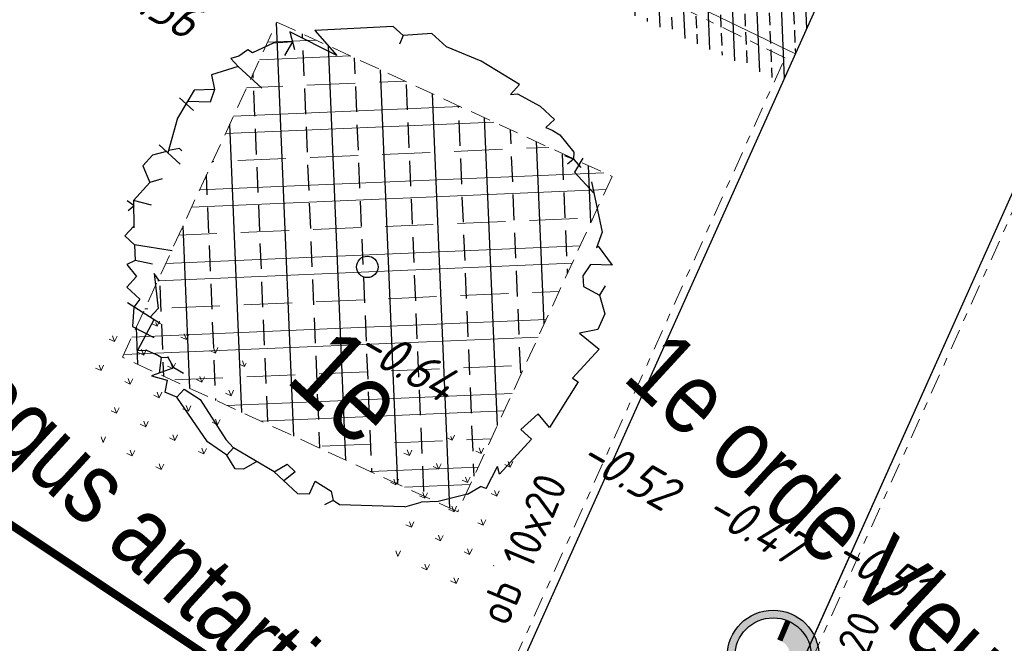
# Model space of a CAD drawing. Header units: metres. Extents: x 111546 to 149831, y 498798 to 507863.
# Tile 387 of 656: x 112027.82 to 112040.09, y 501474.47 to 501482.24. Entities that reach past the tile are written whole.
import ezdxf
from ezdxf.enums import TextEntityAlignment as Align

# ---------------------------------------------------------------- set-up
doc = ezdxf.new("R2010")
doc.units = ezdxf.units.M
for name, pattern in [('ACAD_ISO06W100', [36, 24, -3, 0, -3, 0, -3, 0, -3]), ('ACAD_ISO14W100', [24, 12, -3, 0, -3, 0, -3, 0, -3]), ('CENTER2', [28.575, 19.05, -3.175, 3.175, -3.175]), ('DASHDOT', [25.4, 12.7, -6.35, 0, -6.35]), ('DASHDOT2', [12.7, 6.35, -3.175, 0, -3.175]), ('DASHED', [19.05, 12.7, -6.35]), ('RI-HWA', [7.4, 5, -2.4])]:
    doc.linetypes.add(name, pattern=pattern)
for name, color, linetype in [('0-hoogte mv-bestaand', 253, 'Continuous'), ('1-ontgraven teelaarde tbv aanbrengen cunet', 252, 'DASHED'), ('1-ontgraven teelaarde tbv grondverbetering bomen', 153, 'Continuous'), ('2-nw-streng-HWA', 160, 'RI-HWA'), ('3-NW-HV-316010+318010-Afwerken zandbed voor wegfundering en menggranulaat-opp', 20, 'Continuous'), ('3-vw-asfalt-zagen', 160, 'IE-TERREINAFSCHEIDING-KUNSTMATIG-OPEN'), ('3-vw-band-gazonband', 112, 'ACAD_ISO06W100'), ('3-vw-band-ob 6x20', 30, 'Continuous'), ('4-nw-boom tekst', 7, 'Continuous'), ('6-OVL-nw-lichtmast D+E', 150, 'Continuous'), ('6-OVL-nw-lichtmast nr', 2, 'Continuous')]:
    doc.layers.add(name, color=color, linetype=linetype)
for name, color, linetype, lineweight in [('3-nw-band-gb 5-20x20 gb-achterkant', 7, 'CENTER2', 13), ('3-nw-band-gb 5-20x20 gb-voorkant', 7, 'Continuous', 13), ('3-nw-band-ob 10x20', 7, 'Continuous', 13), ('3-nw-band-ob 10x20-achterkant', 7, 'DASHDOT', 13), ('3-nw-band-trb18-20x20-achterkant-betonrug', 20, 'ACAD_ISO14W100', 13), ('3-nw-band-trb18-20x20-achterkant-stelspecie', 103, 'DASHDOT2', 15), ('3-nw-band-trb18-20x20-voorkant-betonrug', 20, 'Continuous', 13), ('3-nw-band-trb18-20x20-voorkant-stelspecie', 103, 'Continuous', 15), ('3-nw-materiaal scheiding-asfalt', 7, 'DASHED', 15), ('3-nw-text-20-herinrichting', 7, 'Continuous', 15), ('3-vw-verharding', 3, 'Continuous', 15), ('4-bs-gras', 253, 'Continuous', 9), ('4-nw materiaalscheiding-groen', 210, 'DASHED', 13), ('4-nw-boom 1e grootte', 7, 'Continuous', 35), ('4-nw-boom 2e grootte', 7, 'Continuous', 35), ('4-nw-boom 3e grootte', 7, 'Continuous', 35), ('4-nw-grondverbetering moerige grond', 94, 'Continuous', 15)]:
    doc.layers.add(name, color=color, linetype=linetype, lineweight=lineweight)
doc.layers.add('3-nw-menggranulaat', color=7, linetype='Continuous', lineweight=13, true_color=0xebebeb)
doc.styles.add('veysel', font='isocp-ie.shx', dxfattribs={"height": 0.1})
doc.styles.add('Zaanstad', font='ARIALN.TTF')
doc.styles.add('Zaanstad 1-200 2.0mm', font='ARIALN.TTF', dxfattribs={"height": 0.4})
doc.linetypes.add('IE-TERREINAFSCHEIDING-KUNSTMATIG-OPEN', pattern='A,7,-1.5,[67,NLCS.SHX,S=0.75,R=0,X=0,Y=0],-1.5', length=10)

# ---------------------------------------------------------------- blocks, each defined once
blk = doc.blocks.new('tgls')
at = {"linetype": 'Continuous'}
for p, q in [((-1.018, -0.663), (-1.018, 0.575)), ((-0.418, -0.668), (-0.418, 0.573)), ((0.182, -0.673), (0.182, 0.57)), ((0.782, -0.678), (0.782, 0.568)), ((-1.018, 0.329), (-1.552, 0.329)), ((0.182, 0.329), (-0.418, 0.329)), ((1.218, 0.329), (0.782, 0.329)), ((-1.618, 0.029), (-1.635, 0.029)), ((-1.618, -0.658), (-1.618, 0.09)), ((-0.418, 0.029), (-1.018, 0.029)), ((0.782, 0.029), (0.182, 0.029)), ((-1.018, -0.271), (-1.618, -0.271)), ((0.182, -0.271), (-0.418, -0.271)), ((1.382, -0.271), (0.782, -0.271)), ((1.382, -0.682), (1.382, -0.248)), ((-1.618, -0.571), (-1.803, -0.571)), ((-0.418, -0.571), (-1.018, -0.571)), ((0.782, -0.571), (0.182, -0.571)), ((1.473, -0.571), (1.382, -0.571))]:
    blk.add_line(p, q, dxfattribs=at)
blk = doc.blocks.new('4-boom 1e grootte')
at = {"lineweight": 30}
for p, q in [((-0.141, 2.96), (-0.69, 2.85)), ((-0.141, 2.96), (-0.141, 2.791)), ((-0.69, 2.85), (-1.129, 2.685)), ((-0.141, 2.791), (-0.082, 2.854)), ((-0.082, 2.854), (0.229, 2.932)), ((0.229, 2.932), (0.476, 2.932)), ((0.476, 2.932), (0.462, 2.786)), ((0.543, 2.812), (0.654, 2.836)), ((0.654, 2.836), (0.929, 2.795)), ((0.462, 2.786), (0.543, 2.812)), ((0.984, 2.726), (0.874, 2.685)), ((0.929, 2.795), (0.984, 2.726)), ((0.984, 2.726), (0.97, 2.63)), ((0.984, 2.726), (1.121, 2.713)), ((1.061, 2.816), (1.101, 2.616)), ((-1.376, 2.685), (-1.623, 2.424)), ((-1.129, 2.685), (-1.376, 2.685)), ((1.101, 2.616), (1.459, 2.587)), ((1.34, 2.671), (1.862, 2.301)), ((-1.788, 2.424), (-2.474, 1.725)), ((-1.623, 2.424), (-1.788, 2.424)), ((-1.623, 2.424), (-1.582, 2.315)), ((1.862, 2.301), (1.944, 2.109)), ((1.944, 2.109), (1.944, 2.136)), ((1.944, 2.136), (1.944, 2.109)), ((1.944, 2.136), (2.232, 2.081)), ((2.232, 2.081), (2.027, 1.903)), ((2.027, 1.903), (2.054, 1.738)), ((-2.474, 1.725), (-2.063, 1.681)), ((2.054, 1.738), (2.15, 1.642)), ((2.342, 1.834), (2.37, 1.697)), ((-2.063, 1.681), (-2.694, 1.505)), ((2.15, 1.642), (2.37, 1.697)), ((2.37, 1.697), (2.575, 1.574)), ((-2.694, 1.505), (-2.502, 1.382)), ((2.575, 1.574), (2.644, 1.368)), ((-2.584, 1.437), (-2.749, 1.258)), ((-2.584, 1.437), (-2.543, 1.244)), ((2.644, 1.368), (2.507, 1.183)), ((-2.749, 1.258), (-2.858, 0.997)), ((2.507, 1.183), (2.822, 1.203)), ((2.822, 1.203), (2.822, 0.709)), ((-2.927, 0.984), (-2.955, 0.851)), ((-2.858, 0.997), (-2.927, 0.984)), ((-2.872, 0.75), (-3.05, 0.449)), ((-2.955, 0.851), (-3.009, 0.764)), ((-3.009, 0.764), (-2.872, 0.75)), ((-2.474, 0.75), (-2.872, 0.75)), ((2.822, 0.709), (2.905, 0.723)), ((2.905, 0.723), (3.028, 0.064)), ((-3.05, 0.449), (-2.9, 0.339)), ((-2.9, 0.339), (-3.078, 0.16)), ((-2.9, 0.339), (-2.831, 0.188)), ((-3.078, 0.16), (-2.996, -0.238)), ((-2.831, 0.188), (-3.045, 0.001)), ((2.809, 0.092), (2.781, -0.196)), ((3.028, 0.064), (2.809, 0.092)), ((-3.147, -0.032), (-2.913, -0.032)), ((-2.996, -0.238), (-2.79, -0.635)), ((2.781, -0.196), (2.96, -0.196)), ((2.96, -0.196), (2.96, -0.786)), ((-2.721, -0.498), (-2.804, -0.608)), ((-2.68, -0.498), (-2.721, -0.498)), ((-2.941, -0.635), (-2.584, -0.635)), ((-2.817, -0.635), (-2.913, -0.786)), ((2.96, -1.033), (2.877, -0.732)), ((2.96, -0.786), (2.877, -0.732)), ((-2.913, -0.786), (-2.913, -0.965)), ((-2.913, -0.965), (-2.707, -1.061)), ((-2.625, -0.924), (-2.707, -1.061)), ((-2.707, -1.061), (-2.707, -1.363)), ((2.836, -1.239), (2.891, -1.061)), ((2.96, -1.033), (2.891, -1.061)), ((-2.502, -1.253), (-2.707, -1.363)), ((2.836, -1.239), (2.63, -1.555)), ((-2.653, -1.404), (-2.762, -1.418)), ((-2.707, -1.363), (-2.474, -1.61)), ((-2.653, -1.404), (-2.666, -1.5)), ((-2.488, -1.761), (-2.488, -1.595)), ((-1.925, -1.5), (-2.323, -1.761)), ((2.63, -1.555), (2.479, -1.706)), ((2.37, -1.884), (2.479, -1.706)), ((-2.323, -1.761), (-2.488, -1.761)), ((-2.323, -1.761), (-2.186, -1.898)), ((-1.994, -1.788), (-2.186, -1.898)), ((-2.186, -1.898), (-2.227, -2.008)), ((-1.788, -1.884), (-1.898, -1.857)), ((-1.898, -1.857), (-1.569, -2.145)), ((2.37, -1.884), (1.752, -2.419)), ((-2.227, -2.008), (-2.035, -2.035)), ((-2.035, -2.035), (-2.035, -2.213)), ((-1.569, -2.145), (-1.569, -2.294)), ((-2.035, -2.213), (-1.816, -2.213)), ((-1.418, -2.268), (-1.898, -2.351)), ((-1.816, -2.213), (-1.802, -2.337)), ((-1.513, -2.285), (-1.404, -2.707)), ((-1.802, -2.337), (-1.651, -2.529)), ((-1.651, -2.529), (-1.363, -2.447)), ((1.327, -2.406), (1.56, -2.364)), ((1.382, -2.57), (1.327, -2.406)), ((1.56, -2.364), (1.656, -2.433)), ((1.656, -2.433), (1.615, -2.543)), ((1.752, -2.419), (1.656, -2.433)), ((-1.129, -2.57), (-1.198, -2.584)), ((-1.061, -2.515), (-1.129, -2.57)), ((-1.129, -2.57), (-1.014, -2.729)), ((-1.075, -2.502), (-1.061, -2.515)), ((-1.061, -2.515), (-0.924, -2.557)), ((-0.924, -2.557), (-1.061, -2.817)), ((-0.786, -2.529), (-0.924, -2.557)), ((0.874, -2.666), (0.929, -2.488)), ((0.929, -2.488), (1.066, -2.488)), ((1.066, -2.488), (1.039, -2.666)), ((1.272, -2.666), (1.382, -2.57)), ((-1.404, -2.707), (-1.322, -2.625)), ((-1.322, -2.625), (-1.198, -2.584)), ((-0.649, -2.666), (-0.416, -2.625)), ((-0.649, -2.804), (-0.649, -2.666)), ((-0.416, -2.625), (0.16, -2.776)), ((0.874, -2.666), (0.298, -2.79)), ((0.874, -2.666), (1.272, -2.666)), ((-1.061, -2.817), (-0.88, -2.728)), ((-0.88, -2.728), (-0.8, -2.858)), ((-0.649, -2.804), (-0.8, -2.858)), ((0.009, -2.954), (-0.649, -2.804)), ((0.16, -2.776), (0.298, -2.79)), ((0.298, -2.79), (0.298, -2.913)), ((0.628, -2.719), (0.572, -2.9)), ((0.298, -2.913), (0.009, -2.954)), ((0.49, -2.968), (0.298, -2.913)), ((0.572, -2.9), (0.49, -2.968))]:
    blk.add_line(p, q, dxfattribs=at)
blk.add_circle((0, 0), 0.134, dxfattribs=at)
at = {"layer": '4-nw materiaalscheiding-groen', "color": 7, "style": 'Zaanstad'}
blk.add_text(' 1e', height=1, dxfattribs=at).set_placement((-0.122, -1.744))
at = {"layer": '4-nw-boom tekst', "style": 'Zaanstad'}
blk.add_attdef('BOOMSOORT', text='', height=0.9, dxfattribs=at).set_placement((2.842, 1.834), align=Align.BOTTOM_LEFT)
blk = doc.blocks.new('4-boom 3e grootte')
at = {"layer": '4-nw-boom tekst', "style": 'Zaanstad'}
blk.add_attdef('BOOMSOORT', text='', height=0.9, dxfattribs=at).set_placement((1.754, 0.535), align=Align.BOTTOM_LEFT)
blk = doc.blocks.new('4-boom 2e grootte')
at = {"layer": '4-nw-boom tekst', "style": 'Zaanstad'}
blk.add_attdef('BOOMSOORT', text='', height=0.9, dxfattribs=at).set_placement((2.061, 1.223), align=Align.BOTTOM_LEFT)
blk = doc.blocks.new('6-OVL-LM 3.5m fietspad')
at = {"linetype": 'ByBlock', "lineweight": -2}
h = blk.add_hatch(color=0, dxfattribs=at)
h.paths.add_polyline_path([(0, 0.42, 1), (0, -0.42, 1)])
h.paths.add_polyline_path([(0, -0.35, -1), (0, 0.35, -1)], flags=16)
h.paths.add_polyline_path([(0, -0.0315, -1), (0, 0.0315, -1)], flags=0)
h = blk.add_hatch(color=0, dxfattribs=at)
h.dxf.hatch_style = 1
h.paths.add_polyline_path([(0, 0.1558, -0.031603), (0.0196, 0.1545), (0.0196, 0.3494, 0.014031), (0, 0.35, 0.414214), (-0.35, 0), (-0.1558, 0, -0.414214)])
h.paths.add_polyline_path([(0, -0.35), (0, -0.1558, -0.414214), (-0.1558, 0), (-0.35, 0, 0.414214)])
at = {"color": 0, "linetype": 'ByBlock', "lineweight": -2, "const_width": 0.05}
for points in [[(0.0196, 0.3494), (0.0196, 0.1552)], [(-0.1558, 0), (-0.35, 0)], [(0, -0.1558), (0, -0.35)]]:
    blk.add_lwpolyline(points, dxfattribs=at)
at = {"color": 0, "linetype": 'ByBlock', "lineweight": -2}
for radius in [0.42, 0.35, 0.0315]:
    blk.add_circle((0, 0), radius, dxfattribs=at)
at = {"ltscale": 2.5, "style": 'Zaanstad 1-200 2.0mm', "flags": 1}
blk.add_attdef('STRAAT', (1.1921, -1.0157), '', height=0.4, dxfattribs=at)
at = {"layer": '6-OVL-nw-lichtmast nr', "ltscale": 0.05, "style": 'Zaanstad'}
blk.add_attdef('MAST', (1.2283, 0.3056), '', height=0.4, dxfattribs=at)

msp = doc.modelspace()

# ---------------------------------------------------------------- hatches: boundary and pattern name
at = {"layer": '1-ontgraven teelaarde tbv aanbrengen cunet', "ltscale": 10}
h = msp.add_hatch(dxfattribs=at)
h.set_pattern_fill('ANSI33', color=256, scale=0.047949, angle=90)
h.set_pattern_definition([(92.41437, (112558.95048, 501470.19482), (-0.30420793, -0.01282654), []), (92.41437, (112559.09617, 501470.35334), (-0.30420793, -0.01282654), [0.15223911, -0.07611955])])
h.paths.add_polyline_path([(112037.2932, 501488.6613), (112034.5358, 501482.7181), (112037.3313, 501481.4624), (112040.014, 501487.435), (112037.307, 501488.691)])
at = {"layer": '3-nw-menggranulaat', "ltscale": 0.02}
h = msp.add_hatch(color=256, dxfattribs=at)
h.dxf.hatch_style = 1
edge = h.paths.add_edge_path()
edge.add_arc((112001.698, 501254.9293), 191.0978, 65.157628, 68.54918, ccw=False)
edge.add_arc((112051.5937, 501362.7078), 72.3301, 58.728744, 65.15638, ccw=False)
edge.add_arc((112051.9885, 501363.7727), 71.2153, 53.128423, 58.555518, ccw=False)
edge.add_arc((112109.7502, 501439.076), 23.7066, 230.65127, 256.57782)
edge.add_line((112104.2473, 501416.0169), (112103.2894, 501419.9684))
edge.add_arc((112112.977, 501444.7965), 26.6512, 237.88147, 248.68499, ccw=False)
edge.add_arc((112164.7613, 501522.5479), 120.0615, 234.033446, 236.678612, ccw=False)
edge.add_arc((112059.1446, 501375.1409), 61.2836, 55.054594, 58.728773)
edge.add_arc((112051.5933, 501362.7072), 75.8308, 58.728773, 65.156409)
edge.add_arc((112001.698, 501254.9293), 194.5978, 65.157628, 68.549965)
edge.add_arc((110702.9936, 497927.1044), 3766.8587, 68.6746807, 68.8977944)
edge.add_arc((112177.1944, 501730.1081), 311.9351, 242.796586, 247.770921, ccw=False)
edge.add_arc((112034.708, 501452.9589), 0.305, 164.6922, 247.8295, ccw=False)
edge.add_line((112034.4139, 501453.0394), (112034.5326, 501453.2655))
edge.add_line((112034.5326, 501453.2655), (112031.5168, 501454.8335))
edge.add_line((112031.5168, 501454.8335), (112031.0519, 501453.9907))
edge.add_arc((112030.7892, 501454.1356), 0.3, 231.13017, 331.11964, ccw=False)
edge.add_line((112030.6009, 501453.902), (112028.9217, 501455.2555))
edge.add_arc((112008.6918, 501427.6832), 34.1977, 53.73245, 61.20333)
edge.add_arc((112196.9704, 501771.6456), 357.9235, 232.750083, 241.314196, ccw=False)
edge.add_arc((111980.5292, 501486.9543), 0.3, 141.9463, 226.27403, ccw=False)
edge.add_line((111980.293, 501487.1392), (111980.4168, 501487.2974))
edge.add_line((111980.4168, 501487.2974), (111977.7245, 501489.3714))
edge.add_line((111977.7245, 501489.3714), (111977.5962, 501489.2129))
edge.add_arc((111977.3591, 501489.3967), 0.3, 231.9463, 322.22415, ccw=False)
edge.add_arc((112183.8463, 501755.0102), 336.7335, 231.040572, 232.138425, ccw=False)
edge.add_arc((112182.5932, 501757.506), 337.8959, 220.566267, 231.471905, ccw=False)
edge.add_line((111925.9091, 501537.7631), (111924.814, 501538.9138))
edge.add_line((111924.814, 501538.9138), (111924.2688, 501539.4794))
edge.add_line((111924.2688, 501539.4794), (111923.5727, 501540.1514))
edge.add_line((111923.5727, 501540.1514), (111923.062, 501540.6079))
edge.add_line((111923.062, 501540.6079), (111921.6684, 501541.8303))
edge.add_line((111921.6684, 501541.8303), (111920.9772, 501542.4758))
edge.add_line((111920.9772, 501542.4758), (111919.1418, 501544.1465))
edge.add_line((111919.1418, 501544.1465), (111913.4894, 501549.4428))
edge.add_line((111913.4894, 501549.4428), (111910.022, 501552.7518))
edge.add_arc((111923.8992, 501567.7123), 20.4057, 215.1917, 227.15117, ccw=False)
edge.add_line((111907.2231, 501555.9522), (111906.5301, 501556.9348))
edge.add_line((111906.5301, 501556.9348), (111901.6864, 501564.2844))
edge.add_arc((111902.3519, 501564.7283), 0.8, 131.72399, 213.70598, ccw=False)
edge.add_line((111901.8195, 501565.3254), (111902.7886, 501566.1896))
edge.add_line((111902.7886, 501566.1896), (111900.5994, 501568.6589))
edge.add_line((111900.5994, 501568.6589), (111900.1549, 501568.2625))
edge.add_arc((111899.6225, 501568.8596), 0.8, 216.71707, 311.72399, ccw=False)
edge.add_line((111898.9812, 501568.3813), (111897.54, 501570.3136))
edge.add_arc((111772.2737, 501477.014), 156.1937, 36.679082, 48.164313)
edge.add_line((111876.4543, 501593.3878), (111874.8319, 501591.4998))
edge.add_arc((111771.4048, 501476.2953), 154.8201, 36.700144, 48.083473, ccw=False)
edge.add_line((111895.5355, 501568.8199), (111898.8593, 501564.0338))
edge.add_line((111898.8593, 501564.0338), (111905.3584, 501554.1339))
edge.add_line((111905.3584, 501554.1339), (111906.9046, 501552.4156))
edge.add_line((111906.9046, 501552.4156), (111913.78, 501545.912))
edge.add_arc((111912.8891, 501544.9653), 1.3, -43.26018, 46.73982, ccw=False)
edge.add_line((111913.8359, 501544.0744), (111913.7325, 501543.9646))
edge.add_line((111913.7325, 501543.9646), (111915.8445, 501541.9772))
edge.add_line((111915.8445, 501541.9772), (111915.9441, 501542.0831))
edge.add_arc((111916.8908, 501541.1922), 1.3, 47.69038, 136.73982, ccw=False)
edge.add_line((111917.7659, 501542.1535), (111919.3503, 501540.7113))
edge.add_line((111919.3503, 501540.7113), (111920.0576, 501540.0508))
edge.add_line((111920.0576, 501540.0508), (111921.471, 501538.811))
edge.add_line((111921.471, 501538.811), (111921.9389, 501538.3928))
edge.add_line((111921.9389, 501538.3928), (111922.5707, 501537.7827))
edge.add_line((111922.5707, 501537.7827), (111923.0807, 501537.2536))
edge.add_line((111923.0807, 501537.2536), (111924.129, 501536.1523))
edge.add_arc((112182.606, 501757.5182), 340.3135, 220.57754, 231.46588)
edge.add_arc((112197.293, 501772.0462), 360.8357, 231.07875, 241.303034)
edge.add_arc((112007.7091, 501426.1344), 33.6227, 49.73343, 60.96455, ccw=False)
edge.add_arc((112028.8645, 501451.2589), 0.7839, -83.36949, 42.65398, ccw=False)
edge.add_line((112028.955, 501450.4803), (112031.5441, 501448.28))
edge.add_line((112031.5441, 501448.28), (112031.8857, 501448.6756))
edge.add_arc((112033.171, 501447.5628), 1.7, 62.97169, 139.11462, ccw=False)
edge.add_arc((112177.1547, 501730.0166), 315.3354, 242.989412, 247.77186)
edge.add_arc((110974.1351, 498626.0188), 3013.6949, 68.6444967, 68.9242664, ccw=False)
edge = h.paths.add_edge_path()
edge.add_line((112111.9121, 501441.0392), (112112.1191, 501440.9125))
edge.add_line((112112.1191, 501440.9125), (112110.4333, 501438.1575))
edge.add_line((112110.4333, 501438.1575), (112110.375, 501438.2061))
edge.add_arc((112108.6256, 501435.7054), 3.0518, 55.02503, 92.90173)
edge.add_arc((112109.2258, 501423.8652), 14.9073, 92.90173, 99.23873)
edge.add_arc((112100.3974, 501478.1406), 40.0815, 269.48073, 279.23873, ccw=False)
edge.add_arc((112100.3155, 501469.1003), 31.0408, 252.56044, 269.48073, ccw=False)
edge.add_arc((112170.1164, 501691.2975), 263.9437, 245.240897, 252.560441, ccw=False)
edge.add_line((112059.5757, 501451.6164), (112050.7963, 501455.6654))
edge.add_line((112050.7963, 501455.6654), (112047.4499, 501457.2685))
edge.add_arc((112190.023, 501757.5748), 332.4319, 243.111802, 244.603553, ccw=False)
edge.add_arc((112039.3202, 501460.3675), 0.8, 63.2445, 152.48679)
edge.add_line((112038.6106, 501460.7371), (112037.8612, 501459.2982))
edge.add_line((112037.8612, 501459.2982), (112034.9344, 501460.8226))
edge.add_line((112034.9344, 501460.8226), (112035.6742, 501462.2431))
edge.add_arc((112034.9647, 501462.6126), 0.8, 332.48762, 420.59381)
edge.add_arc((112275.291, 501908.2182), 505.4817, 235.788916, 241.662589, ccw=False)
edge.add_line((111991.0872, 501490.1991), (111991.0604, 501489.3846))
edge.add_line((111991.0604, 501489.3846), (111990.3902, 501488.4659))
edge.add_line((111990.3902, 501488.4659), (111990.2041, 501488.6082))
edge.add_line((111990.2041, 501488.6082), (111990.0793, 501488.4452))
edge.add_line((111990.0793, 501488.4452), (111977.7692, 501497.8639))
edge.add_line((111977.7692, 501497.8639), (111977.565, 501498.0276))
edge.add_line((111977.565, 501498.0276), (111978.095, 501498.6415))
edge.add_line((111978.095, 501498.6415), (111979.39, 501499.3726))
edge.add_arc((111997.1799, 501521.5675), 28.4446, 224.07846, 231.28689, ccw=False)
edge.add_arc((112011.2297, 501537.5601), 49.6925, 220.73376, 226.05653, ccw=False)
edge.add_arc((112004.0606, 501531.3864), 40.2315, 216.40767, 220.73376, ccw=False)
edge.add_arc((111935.6825, 501480.9596), 44.7298, 36.40767, 46.82882)
edge.add_line((111966.2858, 501513.5816), (111959.0785, 501520.3429))
edge.add_arc((111919.1455, 501479.1951), 57.3392, 45.858344, 48.741754)
edge.add_arc((111890.7668, 501446.8448), 100.3729, 48.741754, 56.755786)
edge.add_arc((111976.1671, 501575.8307), 54.3253, 222.88148, 236.00412, ccw=False)
edge.add_arc((112182.606, 501757.5182), 329.3135, 218.703715, 221.603545, ccw=False)
edge.add_line((111925.6131, 501551.6007), (111920.7591, 501557.616))
edge.add_arc((111461.8769, 501177.7845), 595.6885, 39.6156525, 41.2763376)
edge.add_arc((111908.9574, 501570.2273), 0.8, 41.27634, 131.66159)
edge.add_line((111908.4257, 501570.825), (111908.1369, 501570.568))
edge.add_line((111908.1369, 501570.568), (111905.8768, 501573.1081))
edge.add_line((111905.8768, 501573.1081), (111906.175, 501573.3734))
edge.add_arc((111905.6432, 501573.9711), 0.8, 311.66159, 401.75791)
edge.add_arc((111461.8769, 501177.7845), 595.6885, 41.757908, 42.8449809)
edge.add_line((111898.6335, 501582.8629), (111897.607, 501581.9109))
edge.add_line((111897.607, 501581.9109), (111894.0227, 501585.7427))
edge.add_line((111894.0227, 501585.7427), (111895.0401, 501586.7032))
edge.add_arc((111980.691, 501669.1707), 118.899, 222.95778, 223.915217, ccw=False)
edge.add_arc((112803.4011, 502423.9206), 1235.3633, 220.7094983, 222.5739803, ccw=False)
edge.add_line((111866.9632, 501618.1869), (111868.8255, 501619.8336))
edge.add_arc((112774.578, 502398.8635), 1194.6862, 220.6985415, 222.6242771)
edge.add_arc((111460.9003, 501176.9176), 599.4937, 39.6184709, 43.5335799, ccw=False)
edge.add_line((111922.6949, 501559.1981), (111927.5614, 501553.1673))
edge.add_arc((112098.3634, 501688.0234), 217.6223, 218.292712, 220.747944)
edge.add_line((111933.4953, 501545.9742), (111937.5449, 501541.2959))
edge.add_arc((111972.5269, 501571.5771), 46.2676, 220.8802, 236.75579)
edge.add_arc((111890.7668, 501446.8448), 102.8729, 48.741754, 56.755786, ccw=False)
edge.add_arc((111919.1455, 501479.1951), 59.8392, 45.878833, 48.741754, ccw=False)
edge.add_line((111960.8042, 501522.1518), (111967.9962, 501515.4049))
edge.add_arc((111935.6825, 501480.9596), 47.2298, 36.40767, 46.82882, ccw=False)
edge.add_arc((112004.0606, 501531.3864), 37.7315, 216.40767, 220.73376)
edge.add_arc((112011.2297, 501537.5601), 47.1925, 220.73376, 226.10946)
edge.add_arc((111997.1799, 501521.5675), 25.9446, 223.98411, 233.56858)
edge.add_line((111981.7724, 501500.6933), (111991.3844, 501493.8705))
edge.add_arc((112275.291, 501908.2182), 502.2817, 235.581477, 241.662589)
edge.add_line((112036.8764, 501466.1261), (112048.8348, 501460.1532))
edge.add_line((112048.8348, 501460.1532), (112052.1577, 501458.5615))
edge.add_line((112052.1577, 501458.5615), (112060.9159, 501454.5222))
edge.add_arc((112170.1164, 501691.2975), 260.7437, 245.240897, 252.560441)
edge.add_arc((112100.3155, 501469.1003), 27.8408, 252.56044, 257.84744)
edge.add_line((112094.4546, 501441.8834), (112094.9128, 501441.7597))
edge.add_arc((112099.9286, 501461.9459), 20.8, 256.04601, 272.71497)
edge.add_line((112100.9139, 501441.1693), (112103.5978, 501441.3677))
h = msp.add_hatch(color=256, dxfattribs=at)
h.dxf.hatch_style = 1
edge = h.paths.add_edge_path()
edge.add_line((112111.9121, 501441.0392), (112112.1191, 501440.9125))
edge.add_line((112112.1191, 501440.9125), (112110.4333, 501438.1575))
edge.add_line((112110.4333, 501438.1575), (112110.375, 501438.2061))
edge.add_arc((112108.6256, 501435.7054), 3.0518, 55.02503, 92.90173)
edge.add_arc((112109.2258, 501423.8652), 14.9073, 92.90173, 99.23873)
edge.add_arc((112100.3974, 501478.1406), 40.0815, 269.48073, 279.23873, ccw=False)
edge.add_arc((112100.3155, 501469.1003), 31.0408, 252.56044, 269.48073, ccw=False)
edge.add_arc((112170.1164, 501691.2975), 263.9437, 245.240897, 252.560441, ccw=False)
edge.add_line((112059.5757, 501451.6164), (112050.7963, 501455.6654))
edge.add_line((112050.7963, 501455.6654), (112047.4499, 501457.2685))
edge.add_arc((112190.023, 501757.5748), 332.4319, 243.111802, 244.603553, ccw=False)
edge.add_arc((112039.3202, 501460.3675), 0.8, 63.2445, 152.48679)
edge.add_line((112038.6106, 501460.7371), (112037.8612, 501459.2982))
edge.add_line((112037.8612, 501459.2982), (112034.9344, 501460.8226))
edge.add_line((112034.9344, 501460.8226), (112035.6742, 501462.2431))
edge.add_arc((112034.9647, 501462.6126), 0.8, 332.48762, 420.59381)
edge.add_arc((112275.291, 501908.2182), 505.4817, 235.788916, 241.662589, ccw=False)
edge.add_line((111991.0872, 501490.1991), (111991.0604, 501489.3846))
edge.add_line((111991.0604, 501489.3846), (111990.3902, 501488.4659))
edge.add_line((111990.3902, 501488.4659), (111990.2041, 501488.6082))
edge.add_line((111990.2041, 501488.6082), (111990.0793, 501488.4452))
edge.add_line((111990.0793, 501488.4452), (111977.7692, 501497.8639))
edge.add_line((111977.7692, 501497.8639), (111977.565, 501498.0276))
edge.add_line((111977.565, 501498.0276), (111978.095, 501498.6415))
edge.add_line((111978.095, 501498.6415), (111979.39, 501499.3726))
edge.add_arc((111997.1799, 501521.5675), 28.4446, 224.07846, 231.28689, ccw=False)
edge.add_arc((112011.2297, 501537.5601), 49.6925, 220.73376, 226.05653, ccw=False)
edge.add_arc((112004.0606, 501531.3864), 40.2315, 216.40767, 220.73376, ccw=False)
edge.add_arc((111935.6825, 501480.9596), 44.7298, 36.40767, 46.82882)
edge.add_line((111966.2858, 501513.5816), (111959.0785, 501520.3429))
edge.add_arc((111919.1455, 501479.1951), 57.3392, 45.858344, 48.741754)
edge.add_arc((111890.7668, 501446.8448), 100.3729, 48.741754, 56.755786)
edge.add_arc((111976.1671, 501575.8307), 54.3253, 222.88148, 236.00412, ccw=False)
edge.add_arc((112182.606, 501757.5182), 329.3135, 218.703715, 221.603545, ccw=False)
edge.add_line((111925.6131, 501551.6007), (111920.7591, 501557.616))
edge.add_arc((111461.8769, 501177.7845), 595.6885, 39.6156525, 41.2763376)
edge.add_arc((111908.9574, 501570.2273), 0.8, 41.27634, 131.66159)
edge.add_line((111908.4257, 501570.825), (111908.1369, 501570.568))
edge.add_line((111908.1369, 501570.568), (111905.8768, 501573.1081))
edge.add_line((111905.8768, 501573.1081), (111906.175, 501573.3734))
edge.add_arc((111905.6432, 501573.9711), 0.8, 311.66159, 401.75791)
edge.add_arc((111461.8769, 501177.7845), 595.6885, 41.757908, 42.8449809)
edge.add_line((111898.6335, 501582.8629), (111897.607, 501581.9109))
edge.add_line((111897.607, 501581.9109), (111894.0227, 501585.7427))
edge.add_line((111894.0227, 501585.7427), (111895.0401, 501586.7032))
edge.add_arc((111980.691, 501669.1707), 118.899, 222.95778, 223.915217, ccw=False)
edge.add_arc((112803.4011, 502423.9206), 1235.3633, 220.7094983, 222.5739803, ccw=False)
edge.add_line((111866.9632, 501618.1869), (111868.8255, 501619.8336))
edge.add_arc((112774.578, 502398.8635), 1194.6862, 220.6985415, 222.6242771)
edge.add_arc((111460.9003, 501176.9176), 599.4937, 39.6184709, 43.5335799, ccw=False)
edge.add_line((111922.6949, 501559.1981), (111927.5614, 501553.1673))
edge.add_arc((112098.3634, 501688.0234), 217.6223, 218.292712, 220.747944)
edge.add_line((111933.4953, 501545.9742), (111937.5449, 501541.2959))
edge.add_arc((111972.5269, 501571.5771), 46.2676, 220.8802, 236.75579)
edge.add_arc((111890.7668, 501446.8448), 102.8729, 48.741754, 56.755786, ccw=False)
edge.add_arc((111919.1455, 501479.1951), 59.8392, 45.878833, 48.741754, ccw=False)
edge.add_line((111960.8042, 501522.1518), (111967.9962, 501515.4049))
edge.add_arc((111935.6825, 501480.9596), 47.2298, 36.40767, 46.82882, ccw=False)
edge.add_arc((112004.0606, 501531.3864), 37.7315, 216.40767, 220.73376)
edge.add_arc((112011.2297, 501537.5601), 47.1925, 220.73376, 226.10946)
edge.add_arc((111997.1799, 501521.5675), 25.9446, 223.98411, 233.56858)
edge.add_line((111981.7724, 501500.6933), (111991.3844, 501493.8705))
edge.add_arc((112275.291, 501908.2182), 502.2817, 235.581477, 241.662589)
edge.add_line((112036.8764, 501466.1261), (112048.8348, 501460.1532))
edge.add_line((112048.8348, 501460.1532), (112052.1577, 501458.5615))
edge.add_line((112052.1577, 501458.5615), (112060.9159, 501454.5222))
edge.add_arc((112170.1164, 501691.2975), 260.7437, 245.240897, 252.560441)
edge.add_arc((112100.3155, 501469.1003), 27.8408, 252.56044, 257.84744)
edge.add_line((112094.4546, 501441.8834), (112094.9128, 501441.7597))
edge.add_arc((112099.9286, 501461.9459), 20.8, 256.04601, 272.71497)
edge.add_line((112100.9139, 501441.1693), (112103.5978, 501441.3677))
edge.add_line((112103.5978, 501441.3677), (112107.926, 501441.8032))
edge.add_arc((112108.6187, 501434.6366), 7.2, 62.77997, 95.52091, ccw=False)
at = {"layer": '4-bs-gras'}
h = msp.add_hatch(dxfattribs=at)
h.set_pattern_fill('AGR-KRUIDEN', color=256, scale=0.04, pattern_type=2)
h.set_pattern_definition([(110.0468, (112008.23588, 501465.83474), (-0.3626612, 0.1687508), [0.075, -0.4906854]), (65.0468, (112008.23588, 501465.83474), (-0.362661, 0.168751), [0.075, -0.325]), (155.0468, (112008.23588, 501465.83474), (-0.168751, -0.362661), [0.075, -0.325])])
h.paths.add_polyline_path([(112030.6518, 501478.0295), (112029.935, 501478.6216), (112029.2802, 501478.3827), (112028.707, 501478.3777), (112028.7158, 501477.367), (112029.0169, 501476.5421), (112029.947, 501476.5986), (112030.3822, 501477.104), (112030.5689, 501477.3043)])
h = msp.add_hatch(dxfattribs=at)
h.set_pattern_fill('AGR-KRUIDEN', color=256, scale=0.04, pattern_type=2)
h.set_pattern_definition([(110.0468, (112011.90952, 501464.4137), (-0.3626612, 0.1687508), [0.075, -0.4906854]), (65.0468, (112011.90952, 501464.4137), (-0.362661, 0.168751), [0.075, -0.325]), (155.0468, (112011.90952, 501464.4137), (-0.168751, -0.362661), [0.075, -0.325])])
h.paths.add_polyline_path([(112034.3255, 501476.6084), (112033.6086, 501477.2006), (112032.9538, 501476.9616), (112032.3807, 501476.9566), (112032.3895, 501475.946), (112032.6905, 501475.121), (112033.6206, 501475.1776), (112034.0559, 501475.6829), (112034.2425, 501475.8832)])

# ---------------------------------------------------------------- linework, layer by layer
at = {"layer": '3-nw-band-gb 5-20x20 gb-achterkant', "ltscale": 0.02}
msp.add_lwpolyline([(111992.3855, 501493.1869, 0.0259457), (112036.8764, 501466.1261, 0.0267996)], format="xyb", dxfattribs=at)
at = {"layer": '3-nw-band-gb 5-20x20 gb-voorkant'}
msp.add_lwpolyline([(111992.2724, 501493.022, 0.0259461), (112036.7815, 501465.9501, 0.025927)], format="xyb", dxfattribs=at)
at = {"layer": '3-nw-band-ob 10x20'}
msp.add_lwpolyline([(111992.6817, 501494.6792, 0.023243), (112032.2871, 501470.2323, 0.0230666)], format="xyb", dxfattribs=at)
for points in [[(112032.2871, 501470.2323), (112037.4901, 501481.8159), (112035.1124, 501482.9668), (112037.6482, 501488.5013)], [(112035.0739, 501468.664), (112040.3434, 501480.4256), (112042.1078, 501479.5915), (112044.6925, 501485.3265)]]:
    msp.add_lwpolyline(points, dxfattribs=at)
at = {"layer": '3-nw-band-ob 10x20-achterkant', "ltscale": 0.02}
msp.add_lwpolyline([(111992.7847, 501494.73, 0.0231605), (112032.2405, 501470.3726, 0.0230699)], format="xyb", dxfattribs=at)
for points in [[(112032.2405, 501470.3726), (112037.3591, 501481.7682), (112034.9807, 501482.9194), (112037.5573, 501488.5429)], [(112035.2033, 501468.7083), (112040.393, 501480.2916), (112042.1571, 501479.4576), (112044.7836, 501485.2854)]]:
    msp.add_lwpolyline(points, dxfattribs=at)
at = {"layer": '3-nw-band-trb18-20x20-achterkant-betonrug', "ltscale": 0.05}
msp.add_lwpolyline([(111990.2418, 501488.5741, 0.0371451), (112034.3724, 501461.1163, 0.0371451)], format="xyb", dxfattribs=at)
at = {"layer": '3-nw-band-trb18-20x20-achterkant-stelspecie', "ltscale": 0.05}
msp.add_lwpolyline([(111981.0527, 501486.8119, 0.0413265), (112030.8032, 501455.1967, 0.0413265)], format="xyb", dxfattribs=at)
at = {"layer": '3-nw-band-trb18-20x20-voorkant-betonrug', "ltscale": 0.05}
msp.add_lwpolyline([(112034.4194, 501460.866, -0.0372338), (111990.1482, 501488.3948)], format="xyb", dxfattribs=at)
at = {"layer": '3-nw-band-trb18-20x20-voorkant-stelspecie'}
msp.add_lwpolyline([(111981.1884, 501486.96, 0.0413418), (112030.8947, 501455.3766, 0.0411267)], format="xyb", dxfattribs=at)
at = {"layer": '3-NW-HV-316010+318010-Afwerken zandbed voor wegfundering en menggranulaat-opp', "ltscale": 0.02, "const_width": 0.04}
for points in [[(111927.6938, 501553.2421, 0.0124999), (111933.5709, 501546.0396), (111937.6205, 501541.3614, 0.0693823), (111947.2174, 501532.9652, -0.0350034), (111958.6794, 501524.2481, -0.0123328), (111960.8528, 501522.244), (111968.0646, 501515.4778, -0.0455068), (111973.7742, 501509.0511, 0.0188784), (111975.5453, 501506.8301, 0.0234933), (111978.5812, 501503.6222, 0.0418645), (111981.8318, 501500.7738), (111991.42, 501493.9674, 0.0265205), (112036.8671, 501466.2448), (112048.41, 501460.4772), (112052.1996, 501458.6523), (112060.9578, 501454.6131, 0.0319485)], [(112059.5757, 501451.6164), (112050.7963, 501455.6654), (112047.4499, 501457.2685, -0.0065091), (112039.6803, 501461.0818, 0.4103455), (112038.6106, 501460.7371), (112037.8612, 501459.2982), (112034.9344, 501460.8226), (112035.6742, 501462.2431, 0.4045653), (112035.3575, 501463.3096, -0.0254107), (111991.4611, 501489.9451), (111991.0604, 501489.3846), (111990.3902, 501488.4659), (111990.2041, 501488.6082), (111990.0793, 501488.4452), (111977.7692, 501497.8639)]]:
    msp.add_lwpolyline(points, format="xyb", dxfattribs=at)
at = {"layer": '3-nw-materiaal scheiding-asfalt', "ltscale": 0.025}
msp.add_lwpolyline([(111990.6267, 501490.5731, 0.025927), (112035.3812, 501463.3536, 0.025927)], format="xyb", dxfattribs=at)
at = {"layer": '3-vw-asfalt-zagen', "ltscale": 0.2, "const_width": 0.02}
msp.add_lwpolyline([(111990.3008, 501488.6549, 0.0371451), (112034.4187, 501461.2049, 0.0371451)], format="xyb", dxfattribs=at)
at = {"layer": '3-vw-band-gazonband', "ltscale": 0.02}
msp.add_arc((112194.627, 501772.3837), 345.1808, 237.84367, 241.243962, dxfattribs=at)
at = {"layer": '3-vw-band-ob 6x20', "ltscale": 0.05}
for p, q in [((112031.973, 501469.533), (112040.014, 501487.435)), ((112042.901, 501486.134), (112034.775, 501467.997))]:
    msp.add_line(p, q, dxfattribs=at)
msp.add_arc((112172.9912, 501735.2501), 300.8184, 237.558327, 242.044738, dxfattribs=at)

# ---------------------------------------------------------------- block references
at = {"layer": '3-vw-verharding', "rotation": 246.9639662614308}
msp.add_blockref('tgls', (112040.3738, 501483.7837), dxfattribs=at)
at = {"layer": '4-nw-boom 1e grootte'}
ref = msp.add_blockref('4-boom 1e grootte', (112032.153, 501479.1611), dxfattribs=dict(at, rotation=317.4143730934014))
ref.add_attrib('BOOMSOORT', '1e orde Vleugelnoot Pterocaria fraxinifolia', dxfattribs={"layer": '4-nw-boom tekst', "height": 0.9, "rotation": 317.41437, "style": 'Zaanstad'}).set_placement((112035.1359, 501477.5646), align=Align.BOTTOM_LEFT)
at = {"layer": '4-nw-boom 2e grootte'}
ref = msp.add_blockref('4-boom 2e grootte', (112023.3167, 501468.6756), dxfattribs=dict(at, rotation=317.4143730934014))
ref.add_attrib('BOOMSOORT', '2e orde Esdoorn;  Acer campestre Elsrijk', dxfattribs={"layer": '4-nw-boom tekst', "height": 0.9, "rotation": 317.41437, "style": 'Zaanstad'}).set_placement((112015.6848, 501477.6916), align=Align.BOTTOM_LEFT)
at = {"layer": '4-nw-boom 3e grootte', "lineweight": -3, "rotation": 317.4143730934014}
msp.add_blockref('4-boom 3e grootte', (112016.0326, 501486.4127), dxfattribs=at).add_auto_attribs({'BOOMSOORT': '3e orde Schijnbeuk; Nothofagus antartica'})

# ---------------------------------------------------------------- texts
at = {"layer": '0-hoogte mv-bestaand', "style": 'veysel', "oblique": 15}
for s, p in [('-0.56', (112029.3441, 501482.2987)), ('-0.64', (112032.5369, 501477.7724)), ('-0.52', (112035.3013, 501476.41)), ('-0.47', (112036.8739, 501475.7354)), ('-0.51', (112038.4492, 501475.2021))]:
    msp.add_text(s, height=0.45, rotation=330, dxfattribs=at).set_placement(p, align=Align.CENTER)

# ---------------------------------------------------------------- next in the draw order: texts
at = {"layer": '3-nw-text-20-herinrichting', "color": 0, "char_height": 0.408319, "attachment_point": 7, "rotation": 67.28605, "style": 'veysel', "bg_fill": 3, "box_fill_scale": 1.1, "bg_fill_color": 9, "bg_fill_true_color": 13158600, "bg_fill_transparency": 0}
for insert in [(112033.9, 501474.6632), (112037.8139, 501472.9471)]:
    msp.add_mtext('\\A1;ob 10x20', dxfattribs=dict(at, insert=insert))

# ---------------------------------------------------------------- next in the draw order: hatches: boundary and pattern name
at = {"layer": '1-ontgraven teelaarde tbv grondverbetering bomen', "ltscale": 10}
h = msp.add_hatch(dxfattribs=at)
h.set_pattern_fill('ANSI33', color=256, scale=0.1, angle=90)
h.set_pattern_definition([(92.41437, (111779.7938, 501456.31576), (-0.6344363, -0.0267502), []), (92.41437, (111780.0976, 501456.64635), (-0.6344363, -0.0267502), [0.3175, -0.15875])])
h.paths.add_polyline_path([(112031.0263, 501482.2124), (112035.2043, 501480.2878), (112033.2797, 501476.1097), (112029.1017, 501478.0343)])
at = {"layer": '4-nw-grondverbetering moerige grond', "ltscale": 0.03}
h = msp.add_hatch(dxfattribs=at)
h.set_pattern_fill('ACO-BETON_IN HET WERK GESTORT', color=256, scale=0.6, pattern_type=2)
h.set_pattern_definition([(2.41510507, (0.3964, -7.3453), (-0.0379251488, 0.89920058), []), (2.41510507, (0.9753, -7.8773), (-0.0379251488, 0.89920058), [0.6, -0.3]), (2.41510507, (0.6173, -7.5483), (-0.0379251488, 0.89920058), [])])
h.paths.add_polyline_path([(112031.0263, 501482.2124), (112035.2043, 501480.2878), (112033.2797, 501476.1097), (112029.1017, 501478.0343)])

# ---------------------------------------------------------------- next in the draw order: linework, layer by layer
at = {"layer": '2-nw-streng-HWA', "ltscale": 0.25, "const_width": 0.1, "elevation": 0.7}
msp.add_lwpolyline([(111985.4046, 501504.2024), (112051.2603, 501460.2207)], dxfattribs=at)
at = {"layer": '4-nw materiaalscheiding-groen', "ltscale": 0.02}
msp.add_lwpolyline([(112031.0263, 501482.2124), (112035.2043, 501480.2878), (112033.2797, 501476.1097), (112029.1017, 501478.0343)], close=True, dxfattribs=at)

# ---------------------------------------------------------------- next in the draw order: block references
at = {"layer": '6-OVL-nw-lichtmast D+E', "xscale": 1.361566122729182, "yscale": 1.361566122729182, "zscale": 1.361566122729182, "rotation": 157.0633944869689}
msp.add_blockref('6-OVL-LM 3.5m fietspad', (112037.2114, 501474.3108), dxfattribs=at)

doc.saveas('drawing.dxf')
